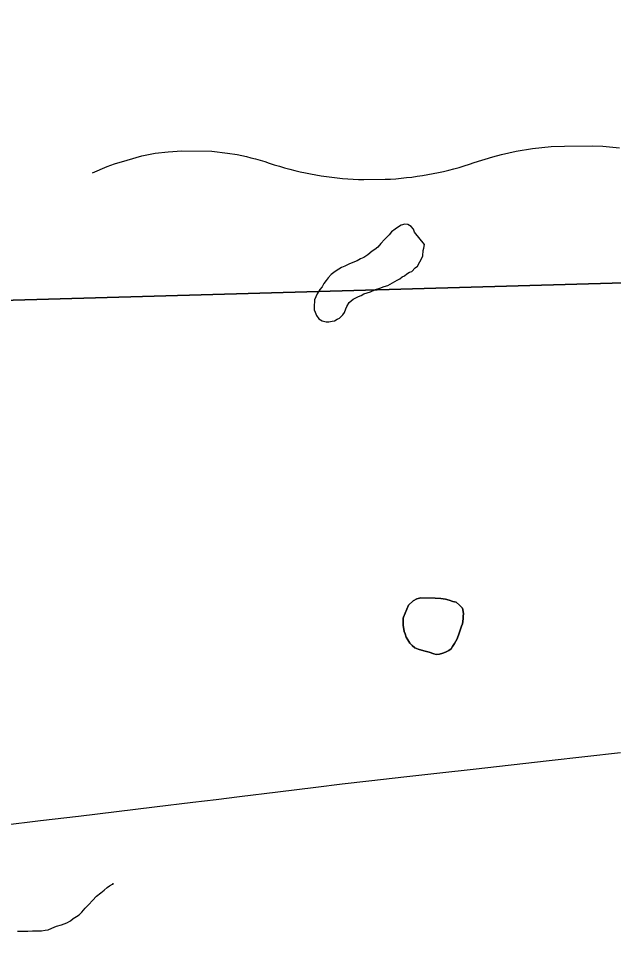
# Model space of a CAD drawing. Extents: x 103424 to 290657, y 38711 to 110967.
# Drawn here: x 214250.2002 to 214250.441, y 40211.1255 to 40211.5025 of the extents above; entities that cross this region are included whole.
import ezdxf

# ---------------------------------------------------------------- set-up
doc = ezdxf.new("R2010")
doc.units = 0
for name, color, linetype in [('GM_X_Corporation', 7, 'Continuous'), ('GM_X_County_Road', 7, 'Continuous'), ('GM_X_Minor_Lake', 7, 'Continuous'), ('GM_X_Minor_River', 7, 'Continuous'), ('GM_X_Township_Road', 7, 'Continuous')]:
    doc.layers.add(name, color=color, linetype=linetype)

msp = doc.modelspace()

# ---------------------------------------------------------------- linework, layer by layer
at = {"layer": 'GM_X_Corporation'}
for points in [[(214250.60368, 40213.80815), (214250.62604, 40212.52198), (214250.63221, 40212.16721), (214250.64324, 40211.6866), (214250.64494, 40211.59748), (214250.64495, 40211.59711), (214250.64645, 40211.51835), (214250.64868, 40211.4013), (214250.569, 40211.39904), (214250.56887, 40211.39903), (214249.98385, 40211.3824)], [(214249.98385, 40211.3824), (214250.56887, 40211.39903), (214250.569, 40211.39904), (214250.64868, 40211.4013), (214250.6509, 40211.22913), (214250.6509, 40211.22864), (214250.66191, 40210.37376)]]:
    msp.add_lwpolyline(points, dxfattribs=at)
at = {"layer": 'GM_X_County_Road'}
msp.add_lwpolyline([(214250.19375, 40211.17574), (214250.20907, 40211.17761), (214250.2244, 40211.17947), (214250.23982, 40211.18134), (214250.25524, 40211.1832), (214250.27066, 40211.18506), (214250.28016, 40211.18621), (214250.28966, 40211.18736), (214250.30508, 40211.18926), (214250.3205, 40211.19115), (214250.33122, 40211.19246), (214250.34195, 40211.19378), (214250.35738, 40211.1955), (214250.37079, 40211.197), (214250.38419, 40211.1985), (214250.39963, 40211.20022), (214250.41507, 40211.20194), (214250.42949, 40211.20355), (214250.44391, 40211.20517)], dxfattribs=at)
at = {"layer": 'GM_X_Minor_Lake'}
for points in [[(214250.36046, 40211.41607), (214250.36006, 40211.4172), (214250.35909, 40211.41833), (214250.35775, 40211.41906), (214250.35661, 40211.41923), (214250.3551, 40211.41882), (214250.35359, 40211.41785), (214250.35265, 40211.41726), (214250.35116, 40211.41609), (214250.35023, 40211.41493), (214250.3493, 40211.41397), (214250.34836, 40211.413), (214250.34687, 40211.41145), (214250.34557, 40211.40991), (214250.34445, 40211.40894), (214250.34332, 40211.40835), (214250.34164, 40211.40679), (214250.33995, 40211.40581), (214250.33863, 40211.40522), (214250.33731, 40211.40444), (214250.33618, 40211.40403), (214250.33392, 40211.40304), (214250.33222, 40211.40225), (214250.33091, 40211.40166), (214250.32978, 40211.40107), (214250.32828, 40211.40009), (214250.32678, 40211.39892), (214250.32547, 40211.39757), (214250.32473, 40211.39641), (214250.32381, 40211.39526), (214250.32307, 40211.39391), (214250.32214, 40211.39276), (214250.32103, 40211.39102), (214250.32048, 40211.38987), (214250.31994, 40211.38853), (214250.3198, 40211.38568), (214250.31982, 40211.38454), (214250.32022, 40211.3836), (214250.32081, 40211.38228)], [(214250.36046, 40211.41607), (214250.36006, 40211.4172), (214250.35909, 40211.41833), (214250.35775, 40211.41906), (214250.35661, 40211.41923), (214250.3551, 40211.41882), (214250.35359, 40211.41785), (214250.35265, 40211.41726), (214250.35116, 40211.41609), (214250.35023, 40211.41493), (214250.3493, 40211.41397), (214250.34836, 40211.413), (214250.34687, 40211.41145), (214250.34557, 40211.40991), (214250.34445, 40211.40894), (214250.34332, 40211.40835), (214250.34164, 40211.40679), (214250.33995, 40211.40581), (214250.33863, 40211.40522), (214250.33731, 40211.40444), (214250.33618, 40211.40403), (214250.33392, 40211.40304), (214250.33222, 40211.40225), (214250.33091, 40211.40166), (214250.32978, 40211.40107), (214250.32828, 40211.40009), (214250.32678, 40211.39892), (214250.32547, 40211.39757), (214250.32473, 40211.39641), (214250.32381, 40211.39526), (214250.32307, 40211.39391), (214250.32214, 40211.39276), (214250.32103, 40211.39102), (214250.32048, 40211.38987), (214250.31994, 40211.38853), (214250.3198, 40211.38568), (214250.31982, 40211.38454), (214250.32022, 40211.3836), (214250.32081, 40211.38228), (214250.32178, 40211.38096), (214250.32313, 40211.38004), (214250.32465, 40211.37968), (214250.32579, 40211.3797), (214250.32712, 40211.37992), (214250.32806, 40211.38012), (214250.32919, 40211.38072), (214250.33014, 40211.38111), (214250.33144, 40211.38247), (214250.33218, 40211.38343), (214250.33272, 40211.38496), (214250.33309, 40211.38592), (214250.33401, 40211.38746), (214250.33569, 40211.38882), (214250.33776, 40211.39), (214250.33889, 40211.3904), (214250.34002, 40211.39099), (214250.34135, 40211.39139), (214250.34267, 40211.39179), (214250.34474, 40211.39278), (214250.34644, 40211.39338), (214250.34813, 40211.39398), (214250.34965, 40211.39439), (214250.35341, 40211.39655), (214250.35453, 40211.39714), (214250.35547, 40211.39792), (214250.35641, 40211.39832), (214250.35735, 40211.39909), (214250.35847, 40211.39987), (214250.35942, 40211.40008), (214250.36072, 40211.40162), (214250.36166, 40211.40221), (214250.36258, 40211.40394), (214250.3635, 40211.40548), (214250.36386, 40211.40643), (214250.36401, 40211.40853), (214250.36419, 40211.40948), (214250.36454, 40211.41101), (214250.36046, 40211.41607)], [(214250.32081, 40211.38228), (214250.32178, 40211.38096), (214250.32313, 40211.38004), (214250.32465, 40211.37968), (214250.32579, 40211.3797), (214250.32712, 40211.37992), (214250.32806, 40211.38012), (214250.32919, 40211.38072), (214250.33014, 40211.38111), (214250.33144, 40211.38247), (214250.33218, 40211.38343), (214250.33272, 40211.38496), (214250.33309, 40211.38592), (214250.33401, 40211.38746), (214250.33569, 40211.38882), (214250.33776, 40211.39), (214250.33889, 40211.3904), (214250.34002, 40211.39099), (214250.34135, 40211.39139), (214250.34267, 40211.39179), (214250.34474, 40211.39278), (214250.34644, 40211.39338), (214250.34813, 40211.39398), (214250.34965, 40211.39439), (214250.35341, 40211.39655), (214250.35453, 40211.39714), (214250.35547, 40211.39792), (214250.35641, 40211.39832), (214250.35735, 40211.39909), (214250.35847, 40211.39987), (214250.35942, 40211.40008), (214250.36072, 40211.40162), (214250.36166, 40211.40221), (214250.36258, 40211.40394), (214250.3635, 40211.40548), (214250.36386, 40211.40643), (214250.36401, 40211.40853), (214250.36419, 40211.40948), (214250.36454, 40211.41101), (214250.36046, 40211.41607)], [(214250.35802, 40211.26487), (214250.35988, 40211.26662), (214250.36139, 40211.26741), (214250.36309, 40211.26783), (214250.3688, 40211.26776), (214250.37108, 40211.26762), (214250.37299, 40211.26728), (214250.37452, 40211.26694), (214250.37605, 40211.2664), (214250.37739, 40211.26605), (214250.37875, 40211.26494), (214250.37992, 40211.26363), (214250.38014, 40211.26231), (214250.38035, 40211.26136), (214250.38018, 40211.26041), (214250.3802, 40211.25946), (214250.38003, 40211.25832), (214250.37986, 40211.25736), (214250.3795, 40211.2564), (214250.37861, 40211.25353), (214250.37771, 40211.25123), (214250.37661, 40211.24931), (214250.37587, 40211.24815), (214250.37532, 40211.24719), (214250.37438, 40211.2466), (214250.37307, 40211.24581), (214250.37194, 40211.24541), (214250.37061, 40211.245), (214250.36928, 40211.24497), (214250.36833, 40211.24514), (214250.36641, 40211.24586), (214250.36431, 40211.24638), (214250.36201, 40211.24709), (214250.36067, 40211.24763), (214250.35951, 40211.24856), (214250.35854, 40211.24949), (214250.35775, 40211.2508), (214250.35715, 40211.25193), (214250.35674, 40211.25325), (214250.35634, 40211.25419), (214250.35613, 40211.25514), (214250.35591, 40211.25665), (214250.35585, 40211.25969), (214250.35603, 40211.26007), (214250.35802, 40211.26487)], [(214250.37587, 40211.24815), (214250.37661, 40211.24931), (214250.37771, 40211.25123), (214250.37861, 40211.25353), (214250.3795, 40211.2564), (214250.37986, 40211.25736), (214250.38003, 40211.25832), (214250.3802, 40211.25946), (214250.38018, 40211.26041), (214250.38035, 40211.26136), (214250.38014, 40211.26231), (214250.37992, 40211.26363), (214250.37875, 40211.26494), (214250.37739, 40211.26605), (214250.37605, 40211.2664), (214250.37452, 40211.26694), (214250.37299, 40211.26728), (214250.37108, 40211.26762), (214250.3688, 40211.26776), (214250.36309, 40211.26783), (214250.36139, 40211.26741), (214250.35988, 40211.26662), (214250.35802, 40211.26487)], [(214250.35802, 40211.26487), (214250.35603, 40211.26007), (214250.35585, 40211.25969), (214250.35591, 40211.25665), (214250.35613, 40211.25514), (214250.35634, 40211.25419), (214250.35674, 40211.25325), (214250.35715, 40211.25193), (214250.35775, 40211.2508), (214250.35854, 40211.24949), (214250.35951, 40211.24856), (214250.36067, 40211.24763), (214250.36201, 40211.24709), (214250.36431, 40211.24638), (214250.36641, 40211.24586), (214250.36833, 40211.24514), (214250.36928, 40211.24497), (214250.37061, 40211.245), (214250.37194, 40211.24541), (214250.37307, 40211.24581), (214250.37438, 40211.2466), (214250.37532, 40211.24719), (214250.37587, 40211.24815)]]:
    msp.add_lwpolyline(points, dxfattribs=at)
at = {"layer": 'GM_X_Minor_River'}
msp.add_lwpolyline([(214250.19972, 40211.13278), (214250.20182, 40211.13283), (214250.20391, 40211.13287), (214250.20581, 40211.13292), (214250.20752, 40211.13295), (214250.20942, 40211.13299), (214250.21094, 40211.13322), (214250.21207, 40211.13343), (214250.21358, 40211.13403), (214250.21547, 40211.13484), (214250.21755, 40211.13545), (214250.21962, 40211.13626), (214250.22113, 40211.13705), (214250.22225, 40211.13802), (214250.22356, 40211.13881), (214250.22469, 40211.13941), (214250.22581, 40211.14057), (214250.22711, 40211.14212), (214250.2286, 40211.14367), (214250.23008, 40211.14522), (214250.23176, 40211.14697), (214250.23344, 40211.14834), (214250.23475, 40211.14951), (214250.23606, 40211.15048), (214250.23699, 40211.15126), (214250.23812, 40211.15186), (214250.2385, 40211.15187), (214250.23849, 40211.15225)], dxfattribs=at)
at = {"layer": 'GM_X_Township_Road'}
msp.add_lwpolyline([(214250.2301, 40211.4401), (214250.23598, 40211.44258), (214250.239, 40211.44366), (214250.24407, 40211.44517), (214250.25001, 40211.44689), (214250.25551, 40211.44803), (214250.26074, 40211.44862), (214250.26619, 40211.44895), (214250.27838, 40211.44878), (214250.28481, 40211.44805), (214250.2886, 40211.44741), (214250.2905, 40211.44703), (214250.29239, 40211.44662), (214250.29426, 40211.44617), (214250.29611, 40211.44569), (214250.29798, 40211.44516), (214250.29981, 40211.4446), (214250.30165, 40211.44401), (214250.30371, 40211.44334), (214250.30577, 40211.44271), (214250.30786, 40211.44211), (214250.30997, 40211.44154), (214250.31207, 40211.44101), (214250.31418, 40211.44051), (214250.31629, 40211.44005), (214250.31842, 40211.43962), (214250.32056, 40211.43924), (214250.32269, 40211.43888), (214250.32484, 40211.43856), (214250.327, 40211.43828), (214250.32915, 40211.43803), (214250.33131, 40211.43781), (214250.33346, 40211.43764), (214250.33562, 40211.4375), (214250.3378, 40211.4374), (214250.33996, 40211.43733), (214250.34863, 40211.43742), (214250.35081, 40211.43753), (214250.35296, 40211.43768), (214250.35512, 40211.43787), (214250.3573, 40211.43809), (214250.35943, 40211.43834), (214250.36158, 40211.43863), (214250.36374, 40211.43897), (214250.36587, 40211.43933), (214250.36801, 40211.43973), (214250.37014, 40211.44017), (214250.37225, 40211.44063), (214250.37435, 40211.44114), (214250.37646, 40211.44168), (214250.37855, 40211.44225), (214250.38063, 40211.44287), (214250.3827, 40211.44351), (214250.3847, 40211.44426), (214250.3922, 40211.44657), (214250.39575, 40211.44748), (214250.4017, 40211.44885), (214250.40829, 40211.44997), (214250.41587, 40211.45076), (214250.42127, 40211.45088), (214250.43254, 40211.451), (214250.43675, 40211.45085), (214250.44349, 40211.45024)], dxfattribs=at)

doc.saveas('drawing.dxf')
